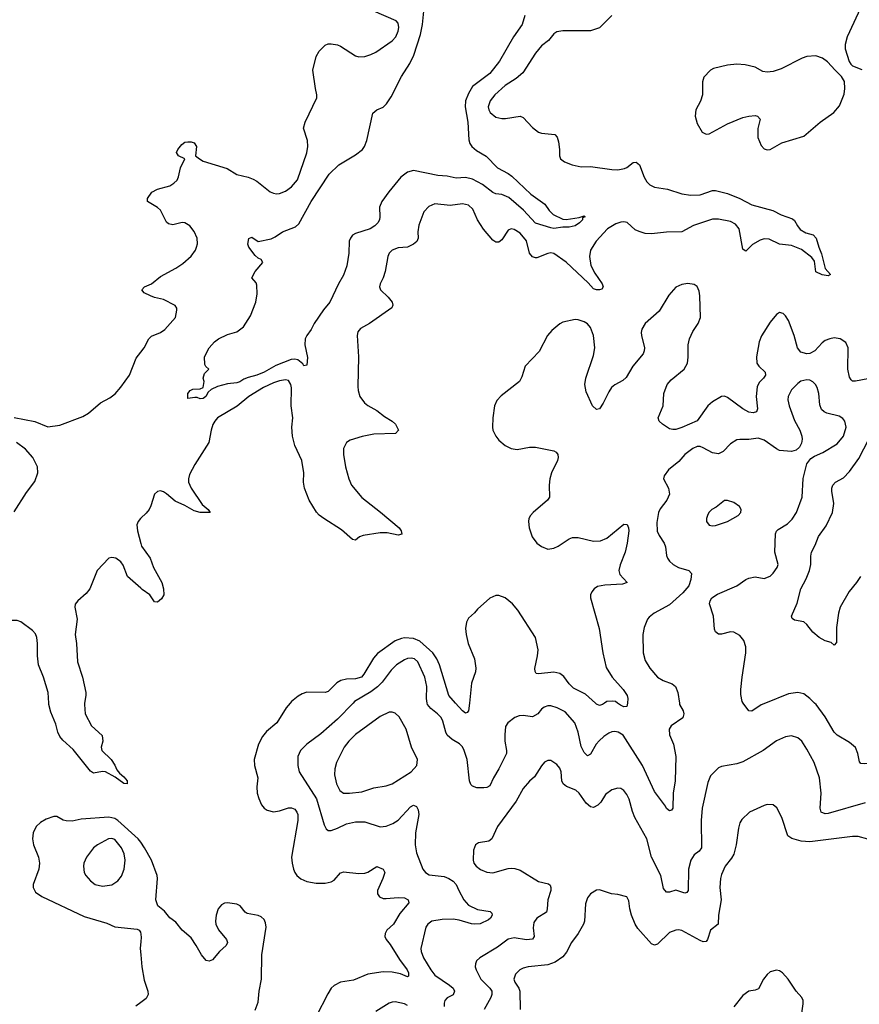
# Model space of a CAD drawing. Header units: inches. Extents: x 1954678 to 2060271, y 904822 to 1016299.
# Tile 398 of 403: x 2049206 to 2054714, y 998025 to 1004482. Entities that reach past the tile are written whole.
import ezdxf

# ---------------------------------------------------------------- set-up
doc = ezdxf.new("R2010")
doc.units = ezdxf.units.IN
doc.header["$MEASUREMENT"] = 0
for name, color, linetype in [('C0040', 7, 'Continuous'), ('C0050', 7, 'Continuous'), ('C0949', 7, 'Continuous'), ('C0959', 7, 'Continuous')]:
    doc.layers.add(name, color=color, linetype=linetype)

msp = doc.modelspace()

# ---------------------------------------------------------------- linework, layer by layer
at = {"layer": 'C0040', "color": 5, "elevation": 480}
for points in [[(2049170, 1001873.2), (2049305.8, 1001845.9), (2049390, 1001812.4), (2049470, 1001822), (2049619.8, 1001880.2), (2049657.8, 1001902.2), (2049735.1, 1001970), (2049797.5, 1002002.5), (2049831.4, 1002028.6), (2049870, 1002071.7), (2049925.8, 1002150), (2049970, 1002262.4), (2050000, 1002301.6)], [(2049170, 1001255.3), (2049250, 1001380.3), (2049305.9, 1001454.1), (2049325.7, 1001510), (2049323.2, 1001550), (2049292.7, 1001610), (2049244.6, 1001664.6), (2049185.8, 1001710)], [(2050000, 1001212), (2049997.8, 1001210), (2049982.2, 1001190), (2049974.2, 1001170), (2049978.2, 1001130), (2050000, 1001046)], [(2050000, 1000753.9), (2049912.3, 1000830), (2049885.6, 1000905.6), (2049870, 1000927), (2049836, 1000950), (2049810, 1000954.7), (2049790, 1000949.6), (2049714.9, 1000870), (2049665.8, 1000750), (2049641.7, 1000718.3), (2049586.7, 1000670), (2049570.3, 1000649.7), (2049567.6, 1000630), (2049582.4, 1000550), (2049570.2, 1000450), (2049579.7, 1000390), (2049584.7, 1000270), (2049617.8, 1000170), (2049638.9, 1000070), (2049640.3, 1000050), (2049632.1, 1000000)], [(2049397.4, 1000000), (2049392.3, 1000070), (2049361.5, 1000170), (2049329.9, 1000250), (2049321.8, 1000310), (2049323.4, 1000390), (2049318.8, 1000430), (2049310, 1000454), (2049290, 1000476.8), (2049213.4, 1000533.4), (2049190, 1000541.4), (2049150, 1000541.8), (2049110, 1000525.7), (2049053.4, 1000486.6), (2048999.8, 1000460.2), (2048950, 1000422.6), (2048890, 1000406.6), (2048870, 1000395.8), (2048845.3, 1000370), (2048810.2, 1000289.8), (2048724, 1000190), (2048707.9, 1000150), (2048692.8, 1000047.2), (2048689.6, 1000000)]]:
    msp.add_lwpolyline(points, dxfattribs=at)
at = {"layer": 'C0050', "color": 5}
for points, elevation in [([(2054734.4, 1004585.6), (2054634.9, 1004370), (2054621.7, 1004318.3), (2054620.4, 1004290), (2054647.8, 1004207.8), (2054658, 1004190), (2054670, 1004179.3), (2054730, 1004156.4)], 520), ([(2050000, 1002301.6), (2050021.7, 1002330), (2050053.3, 1002390), (2050070, 1002406.7), (2050130, 1002430.4), (2050158, 1002450), (2050227.3, 1002530), (2050237, 1002577), (2050236, 1002590), (2050226.6, 1002606.6), (2050150, 1002647.3), (2050090, 1002659.8), (2050063.7, 1002670), (2050022.7, 1002690), (2050006.6, 1002710), (2050025.2, 1002730), (2050070, 1002750.4), (2050130, 1002797.6), (2050230, 1002852.4), (2050276.6, 1002883.4), (2050330, 1002930.6), (2050359.5, 1002970), (2050367, 1002990), (2050371.9, 1003011.9), (2050369.5, 1003050), (2050350, 1003093.2), (2050322.7, 1003130), (2050290, 1003149.6), (2050271.4, 1003151.4), (2050210, 1003136.2), (2050182.4, 1003142.4), (2050170, 1003154), (2050130, 1003233.6), (2050110.7, 1003250.7), (2050043.7, 1003290), (2050044.5, 1003310), (2050072.3, 1003350), (2050109.8, 1003370.2), (2050190, 1003392.4), (2050218, 1003410), (2050238.4, 1003430), (2050248.3, 1003451.7), (2050260.4, 1003510), (2050289.4, 1003570), (2050248.6, 1003588.6), (2050235.8, 1003610), (2050244.4, 1003630), (2050270, 1003663.1), (2050290, 1003678), (2050310, 1003682), (2050330, 1003681.5), (2050350, 1003674.2), (2050366.5, 1003650), (2050358.9, 1003590), (2050384.9, 1003570), (2050410, 1003555.2), (2050567.1, 1003507.1), (2050630, 1003467.2), (2050704.7, 1003450), (2050736.7, 1003436.7), (2050762.8, 1003422.8), (2050850, 1003354), (2050870, 1003344), (2050890, 1003339.1), (2050910, 1003342), (2050950, 1003357.1), (2050990, 1003384.9), (2051029, 1003431), (2051089.6, 1003609.6), (2051096.3, 1003650), (2051095.1, 1003690), (2051068.3, 1003771.7), (2051078.9, 1003810), (2051154.5, 1003970), (2051155.3, 1003990), (2051145.6, 1004030), (2051129.7, 1004150), (2051150, 1004241), (2051170, 1004274.8), (2051210, 1004315.5), (2051230, 1004323), (2051250, 1004323.8), (2051290, 1004317), (2051310, 1004308.7), (2051410, 1004246), (2051430, 1004239.3), (2051470, 1004241.6), (2051510, 1004252.7), (2051542.7, 1004270), (2051650, 1004342.6), (2051674.7, 1004370), (2051690, 1004406.8), (2051693.5, 1004430), (2051690, 1004459), (2051675.6, 1004475.6), (2051530, 1004537.3)], 480), ([(2053090.4, 1004509.7), (2053010, 1004429.7), (2052950, 1004409.7), (2052770, 1004408.2), (2052730, 1004401.6), (2052710.3, 1004389.7), (2052674.8, 1004345.2), (2052630, 1004309.5), (2052590, 1004262.9), (2052507.2, 1004132.8), (2052463.9, 1004096.1), (2052390, 1004050.8), (2052323.1, 1003990), (2052293.1, 1003950), (2052278.7, 1003910), (2052283.1, 1003890), (2052293, 1003873), (2052330, 1003843.7), (2052370, 1003833.4), (2052393.5, 1003833.5), (2052490, 1003850.2), (2052510, 1003839.5), (2052570, 1003775.5), (2052610, 1003744.9), (2052630, 1003738), (2052716, 1003730), (2052732.2, 1003712.2), (2052741.7, 1003681.7), (2052748.3, 1003631.7), (2052748, 1003590), (2052754.8, 1003570), (2052781, 1003550), (2052830.3, 1003530.3), (2052890, 1003517), (2052950, 1003519), (2053090, 1003498.5), (2053130, 1003498), (2053174.2, 1003505.8), (2053190, 1003513.4), (2053230, 1003546.4), (2053250, 1003548.4), (2053271.1, 1003531.1), (2053302, 1003450), (2053319.4, 1003419.4), (2053340, 1003400), (2053370, 1003384.4), (2053455.5, 1003370), (2053550, 1003339.8), (2053610, 1003331.4), (2053670, 1003332.8), (2053750, 1003362.7), (2053770, 1003361.8), (2053850, 1003341.7), (2053930, 1003309.4), (2054010, 1003268.7), (2054146.8, 1003230), (2054201.6, 1003201.6), (2054275.2, 1003175.2), (2054290, 1003166), (2054307.7, 1003130), (2054326, 1003106), (2054363.5, 1003083.5), (2054410.9, 1003070.9), (2054431.8, 1003050), (2054448, 1002990), (2054465.7, 1002945.7), (2054490, 1002851.3), (2054524.7, 1002810), (2054510, 1002802.7), (2054470.5, 1002809.5), (2054430, 1002828), (2054419.3, 1002899.3), (2054403, 1002923), (2054335.1, 1002975.1), (2054270, 1003001.6), (2054190, 1003009.9), (2054123.6, 1003043.6), (2054090, 1003045), (2054063.7, 1003036.3), (2054013.4, 1003006.6), (2053970, 1002964.5), (2053966, 1002966), (2053950, 1002976), (2053925.3, 1003110), (2053902.1, 1003142.1), (2053870, 1003157.9), (2053790, 1003173.9), (2053750, 1003173.9), (2053627.5, 1003132.5), (2053550, 1003089.9), (2053450, 1003087.6), (2053350, 1003077.8), (2053310, 1003080.7), (2053270, 1003091.9), (2053244.8, 1003104.8), (2053190.9, 1003150.9), (2053170, 1003156.6), (2053150, 1003155), (2053116.1, 1003143.9), (2053062.2, 1003110), (2052987.7, 1003030), (2052950.9, 1002970), (2052944.1, 1002930), (2052953.7, 1002870), (2052980.1, 1002820.1), (2053026.5, 1002750), (2053032.9, 1002730), (2053024.5, 1002715.5), (2053010.1, 1002709.9), (2052990, 1002709.4), (2052970, 1002715.9), (2052935.5, 1002755.5), (2052790, 1002891.6), (2052710, 1002948.2), (2052690, 1002952.2), (2052670, 1002949.7), (2052598.9, 1002921.1), (2052590, 1002919.8), (2052570, 1002926.8), (2052550.5, 1002950.5), (2052530, 1003031.5), (2052490, 1003081.3), (2052450, 1003105.4), (2052430, 1003109.7), (2052410, 1003101.6), (2052370, 1003038.4), (2052350, 1003023.6), (2052330, 1003023), (2052310, 1003035.8), (2052248, 1003108), (2052209, 1003170), (2052179.3, 1003239.3), (2052150, 1003265.4), (2052110, 1003274.5), (2052030, 1003264.4), (2051930, 1003275.1), (2051890, 1003256.9), (2051858.3, 1003221.7), (2051824.8, 1003135.2), (2051817.8, 1003090), (2051820.3, 1003050), (2051812.3, 1003027.7), (2051790.6, 1003010), (2051750.2, 1002989.8), (2051690, 1002985.1), (2051650, 1002971.6), (2051630.5, 1002950), (2051621.6, 1002930), (2051603.7, 1002830), (2051590.3, 1002790), (2051570.4, 1002750), (2051567, 1002730), (2051572.2, 1002710), (2051622.5, 1002662.5), (2051648.5, 1002630), (2051654.4, 1002610), (2051647, 1002593), (2051500.7, 1002490), (2051442.5, 1002457.5), (2051424.6, 1002435.4), (2051419.5, 1002410), (2051428.8, 1002270), (2051423.4, 1002076.6), (2051426, 1002050), (2051438, 1002010), (2051468, 1001970), (2051490, 1001952.4), (2051550, 1001918), (2051599.7, 1001879.7), (2051650.4, 1001850), (2051672, 1001830), (2051690.3, 1001789.7), (2051671, 1001769), (2051530, 1001764.2), (2051451.8, 1001748.2), (2051375.1, 1001724.9), (2051350, 1001709.5), (2051331.3, 1001668.7), (2051330.2, 1001630), (2051344.1, 1001550), (2051364.6, 1001470), (2051383.5, 1001430), (2051450, 1001348.1), (2051572.7, 1001252.7), (2051694.9, 1001150), (2051707.7, 1001130), (2051712.8, 1001107.2), (2051690, 1001100.5), (2051617.3, 1001117.3), (2051570, 1001116.8), (2051459.7, 1001100.3), (2051436.3, 1001090), (2051410, 1001069.3), (2051390, 1001072.3), (2051316.6, 1001136.6), (2051202, 1001210), (2051170, 1001233.6), (2051152.9, 1001252.9), (2051104.7, 1001330), (2051074.2, 1001410), (2051067.6, 1001450), (2051069, 1001510), (2051056, 1001590), (2051012.1, 1001690), (2050995.9, 1001750), (2050991.2, 1001810), (2050997.1, 1001870), (2050987.6, 1001950), (2050988.3, 1002068.3), (2050984.5, 1002090), (2050970, 1002115.4), (2050950, 1002120.4), (2050910, 1002113.3), (2050870, 1002100.2), (2050805.3, 1002070), (2050710.3, 1002010), (2050633.5, 1001946.5), (2050504.4, 1001870), (2050485.3, 1001850), (2050473.4, 1001826.6), (2050461.3, 1001790), (2050446.4, 1001710), (2050354.8, 1001565.2), (2050320.9, 1001499.1), (2050312.4, 1001470), (2050313.4, 1001450), (2050330.2, 1001410), (2050403, 1001303), (2050443, 1001270), (2050454.8, 1001250), (2050390.2, 1001249.8), (2050350, 1001261.5), (2050290, 1001297), (2050225.2, 1001325.2), (2050170, 1001372.4), (2050150, 1001385.7), (2050130, 1001392.1), (2050110, 1001386.9), (2050090, 1001369.6), (2050066.3, 1001293.7), (2050054.6, 1001270), (2050035.1, 1001244.9), (2050000, 1001212)], 480), ([(2052520.1, 1004510), (2052502, 1004450), (2052445.2, 1004370), (2052354.4, 1004210), (2052290, 1004129.8), (2052177.2, 1004042.8), (2052150, 1003997.2), (2052130.5, 1003950), (2052127.9, 1003910), (2052146.3, 1003810), (2052153.2, 1003693.2), (2052159.6, 1003670), (2052171.2, 1003651.2), (2052203.2, 1003623.2), (2052266.4, 1003586.4), (2052340.3, 1003510), (2052410, 1003474.2), (2052435.7, 1003455.7), (2052558.2, 1003338.2), (2052652.1, 1003272.1), (2052678.8, 1003230), (2052705.1, 1003205.1), (2052770, 1003174.9), (2052790, 1003171.7), (2052875.5, 1003184.5), (2052910, 1003194.8), (2052914.8, 1003190), (2052898, 1003182), (2052897.3, 1003170), (2052879.1, 1003150), (2052850, 1003129.7), (2052810, 1003121.3), (2052770, 1003122.4), (2052710, 1003113.5), (2052690, 1003116), (2052590, 1003147.9), (2052512, 1003232), (2052415.4, 1003315.4), (2052370, 1003335.3), (2052330, 1003340.5), (2052310, 1003347.8), (2052241.2, 1003401.2), (2052175.6, 1003435.6), (2052130, 1003446), (2052070, 1003443), (2052010, 1003455), (2051950, 1003459.5), (2051790, 1003492.2), (2051750, 1003482.7), (2051707.1, 1003450), (2051626.9, 1003353.1), (2051581.7, 1003290), (2051567.3, 1003252.7), (2051568.9, 1003190), (2051566, 1003170), (2051555.6, 1003150), (2051536.9, 1003130), (2051505.7, 1003110), (2051410, 1003079.1), (2051390, 1003068), (2051375.3, 1003050), (2051368.3, 1003030), (2051365.4, 1002950), (2051351.7, 1002868.3), (2051330, 1002806.6), (2051297.1, 1002750), (2051241.3, 1002630), (2051200.2, 1002579.8), (2051138, 1002490), (2051119.1, 1002450), (2051088.7, 1002411.3), (2051079.3, 1002390), (2051075.8, 1002350), (2051094.3, 1002265.7), (2051090, 1002215.3), (2051070, 1002212.3), (2051064, 1002224), (2051030.6, 1002250.6), (2051010, 1002256), (2050987.2, 1002252.8), (2050885.6, 1002214.4), (2050809.8, 1002169.8), (2050762, 1002150), (2050705, 1002135), (2050676.3, 1002123.7), (2050650, 1002106.6), (2050630, 1002100.3), (2050570, 1002094), (2050503.2, 1002076.8), (2050462.7, 1002057.3), (2050441.8, 1002038.2), (2050426.5, 1002010), (2050410, 1001996.8), (2050390, 1001995.6), (2050370, 1002004), (2050355.3, 1002004.7), (2050310, 1001998), (2050309.5, 1002030.5), (2050324, 1002050), (2050341, 1002059), (2050390, 1002060.5), (2050409, 1002070), (2050415.3, 1002110), (2050408.7, 1002131.3), (2050418, 1002162), (2050446, 1002190), (2050427.3, 1002207.3), (2050420.4, 1002220.4), (2050418, 1002270), (2050448.7, 1002330), (2050484, 1002370), (2050509.2, 1002390), (2050570, 1002418.4), (2050630, 1002435.6), (2050673.3, 1002466.7), (2050719.3, 1002540.7), (2050754.6, 1002630), (2050763.9, 1002683.9), (2050761.2, 1002741.2), (2050756.6, 1002756.6), (2050729.4, 1002790), (2050751.2, 1002830), (2050800.9, 1002890), (2050789.6, 1002910), (2050770, 1002918.8), (2050750, 1002935.1), (2050710, 1002989.7), (2050703.5, 1003010), (2050710, 1003046.8), (2050730, 1003054.8), (2050770, 1003028.4), (2050855.1, 1003044.9), (2050882.5, 1003057.5), (2050930, 1003091.3), (2051016, 1003124), (2051037.7, 1003142.3), (2051118.8, 1003290), (2051235.3, 1003470), (2051300.4, 1003530), (2051410, 1003595.2), (2051454.2, 1003630), (2051467.3, 1003650), (2051482.3, 1003690), (2051522.7, 1003870), (2051549, 1003890), (2051590, 1003908.5), (2051612.4, 1003930), (2051643.4, 1003976.6), (2051710, 1004108.9), (2051765.3, 1004194.7), (2051790.9, 1004249.1), (2051835.2, 1004384.8), (2051849.4, 1004450), (2051856.9, 1004536.9)], 460), ([(2054770, 1002127.3), (2054690, 1002111.1), (2054670, 1002111.8), (2054660.6, 1002120.6), (2054650, 1002137.2), (2054638.7, 1002190), (2054641.3, 1002330), (2054624.7, 1002364.7), (2054588.6, 1002388.6), (2054550, 1002395.3), (2054520.7, 1002390), (2054490, 1002377.2), (2054470, 1002362.7), (2054422.3, 1002310), (2054390, 1002293.5), (2054370, 1002290.7), (2054330, 1002301.4), (2054308.2, 1002330), (2054287.2, 1002410), (2054248.9, 1002508.9), (2054230, 1002539.5), (2054214.6, 1002554.6), (2054190, 1002561.6), (2054170, 1002549.6), (2054130, 1002498), (2054072.3, 1002407.7), (2054056.5, 1002370), (2054040.6, 1002270), (2054042.9, 1002230), (2054056.1, 1002210), (2054095.6, 1002170), (2054099.6, 1002150), (2054086, 1002130), (2054057.2, 1002102.8), (2054044.7, 1002075.3), (2054037.4, 1002010), (2054045.3, 1001930), (2054039.3, 1001910), (2054016.9, 1001903.1), (2053990, 1001907.5), (2053949.2, 1001929.2), (2053850, 1002003.5), (2053830, 1002012.1), (2053810, 1002009.8), (2053750, 1001976.8), (2053720.2, 1001950), (2053649.4, 1001850.6), (2053550, 1001806.5), (2053510, 1001794.7), (2053490, 1001794.3), (2053470, 1001798.7), (2053422.9, 1001830), (2053400.7, 1001850), (2053394.7, 1001870), (2053426.8, 1001950), (2053432.7, 1002030), (2053453.3, 1002090), (2053479.1, 1002120.9), (2053564.2, 1002190), (2053586.9, 1002230), (2053592.2, 1002267.8), (2053591.6, 1002350), (2053599.8, 1002390), (2053622, 1002438), (2053657.7, 1002490), (2053672, 1002530), (2053668.5, 1002670), (2053662.6, 1002702.6), (2053650, 1002731.8), (2053630, 1002746), (2053590, 1002752.1), (2053550, 1002746.2), (2053510, 1002728.2), (2053465.1, 1002674.9), (2053401.6, 1002570), (2053310.2, 1002490), (2053288.3, 1002451.7), (2053284.1, 1002430), (2053284.3, 1002410), (2053303.9, 1002330), (2053303, 1002310), (2053295.8, 1002290), (2053228.4, 1002210), (2053185, 1002135), (2053163.3, 1002116.7), (2053110, 1002088.3), (2053089, 1002070), (2053070, 1002040.7), (2053033.8, 1001966.2), (2053009.1, 1001930.9), (2052990, 1001925.7), (2052963.7, 1001950), (2052922.3, 1002042.3), (2052912.6, 1002090), (2052919, 1002130), (2052970, 1002280.5), (2052978.8, 1002330), (2052970.6, 1002410), (2052950, 1002462.4), (2052930, 1002486.6), (2052910, 1002500.4), (2052870, 1002513.5), (2052850, 1002515.1), (2052770, 1002498.9), (2052750, 1002487.8), (2052697.4, 1002442.6), (2052668.8, 1002410), (2052613.7, 1002306.3), (2052521.1, 1002210), (2052501, 1002139), (2052484.2, 1002110), (2052365.1, 1002014.9), (2052335.9, 1001984.1), (2052321.1, 1001950), (2052310.2, 1001870), (2052307.1, 1001810), (2052310.2, 1001790.2), (2052328.9, 1001750), (2052350, 1001724.2), (2052390.2, 1001690.2), (2052430, 1001670.3), (2052470, 1001663.9), (2052550, 1001678.2), (2052590, 1001678.8), (2052710, 1001655.5), (2052725.7, 1001645.7), (2052737.3, 1001630), (2052739.1, 1001610), (2052734.7, 1001590), (2052695.6, 1001510), (2052683.6, 1001470), (2052679.7, 1001430), (2052681.7, 1001350), (2052668.7, 1001330), (2052574.4, 1001250), (2052556.4, 1001230), (2052546.4, 1001210), (2052543.7, 1001190), (2052547.4, 1001150), (2052568.8, 1001090), (2052599.5, 1001050), (2052630, 1001026), (2052670, 1001009.1), (2052710, 1001015.8), (2052738.7, 1001030), (2052810, 1001077.6), (2052833.1, 1001086.9), (2052870, 1001086), (2052970, 1001061.6), (2053015.8, 1001064.2), (2053057.7, 1001082.3), (2053170, 1001174), (2053191.6, 1001171.5), (2053200.3, 1001150), (2053201.8, 1001130), (2053190.2, 1001050), (2053177.1, 1000990), (2053146, 1000906), (2053137.3, 1000870), (2053143.2, 1000843.2), (2053190.7, 1000790), (2053160.9, 1000779.1), (2053045.6, 1000774.4), (2052995.9, 1000764.1), (2052974.9, 1000750), (2052960.3, 1000730), (2052951.7, 1000710), (2052950.3, 1000690), (2053006.5, 1000490), (2053031.8, 1000330), (2053052.6, 1000232.6), (2053093.8, 1000170), (2053165.3, 1000090), (2053190.4, 1000050), (2053195.8, 1000030), (2053192.5, 1000000)], 520), ([(2053953.3, 1000000), (2053946, 1000010), (2053937.1, 1000057.1), (2053936.4, 1000090), (2053946.2, 1000170), (2053970.8, 1000330.8), (2053969.8, 1000370), (2053957.2, 1000410), (2053930, 1000443), (2053890, 1000465.4), (2053870, 1000466.9), (2053810, 1000451.2), (2053790, 1000451.5), (2053770, 1000467), (2053763.9, 1000483.9), (2053756.9, 1000570), (2053732, 1000650), (2053735.1, 1000670), (2053746.6, 1000690), (2053784.6, 1000715.4), (2053910, 1000768.9), (2053968.8, 1000811.2), (2053990, 1000820.3), (2054030, 1000828.2), (2054090, 1000818), (2054130, 1000832.7), (2054150, 1000852.7), (2054175.4, 1000890), (2054181.1, 1000910), (2054160.8, 1000990), (2054163.5, 1001110), (2054171.4, 1001128.6), (2054181.6, 1001138.4), (2054244.1, 1001175.9), (2054274.7, 1001205.3), (2054303.1, 1001250), (2054338.5, 1001350), (2054346.1, 1001473.9), (2054371, 1001569), (2054396.6, 1001603.4), (2054419.7, 1001620.3), (2054475.8, 1001644.2), (2054570, 1001700.3), (2054611.1, 1001750), (2054628, 1001810), (2054619.6, 1001850), (2054606.3, 1001866.3), (2054582.5, 1001882.5), (2054501.4, 1001901.4), (2054483.7, 1001910), (2054466, 1001926), (2054455.1, 1001955.1), (2054449.7, 1002029.7), (2054437.6, 1002070), (2054426.6, 1002090), (2054410, 1002106.6), (2054390, 1002116.9), (2054370, 1002120.5), (2054330, 1002111.2), (2054310, 1002096.9), (2054270, 1002053.6), (2054247.4, 1002010), (2054244.6, 1001990), (2054253.7, 1001950), (2054290, 1001854), (2054324.9, 1001790), (2054337.1, 1001750), (2054339.3, 1001730), (2054334.6, 1001705.4), (2054321.6, 1001678.4), (2054300.3, 1001659.7), (2054270, 1001649.7), (2054190, 1001657.7), (2054170, 1001666.9), (2054090, 1001724), (2054050, 1001737.2), (2053990, 1001728.5), (2053930.3, 1001729.7), (2053910, 1001725.6), (2053870, 1001699.6), (2053821.1, 1001650), (2053790, 1001635.5), (2053750, 1001641.1), (2053690, 1001674.6), (2053670, 1001682.4), (2053650, 1001683.1), (2053623.1, 1001670), (2053570.1, 1001629.9), (2053530, 1001585.4), (2053463.1, 1001530), (2053433, 1001490), (2053430.5, 1001470), (2053462.6, 1001410), (2053468, 1001370), (2053451.3, 1001330), (2053406.7, 1001273.3), (2053396.5, 1001250), (2053384.8, 1001184.8), (2053388.2, 1001128.2), (2053400.2, 1001100.2), (2053434.6, 1001050), (2053443.8, 1001023.8), (2053449, 1000969), (2053455.8, 1000950), (2053470, 1000930.5), (2053493, 1000910), (2053529.1, 1000889.1), (2053594.8, 1000870), (2053612.4, 1000850), (2053608.8, 1000810), (2053595.3, 1000770), (2053557.1, 1000722.9), (2053470, 1000643.5), (2053367.7, 1000590), (2053335.3, 1000564.7), (2053324.4, 1000550), (2053303.4, 1000496.6), (2053293.7, 1000450), (2053296, 1000330), (2053310, 1000279.1), (2053340.3, 1000230), (2053391.1, 1000171.1), (2053428.3, 1000148.3), (2053485.5, 1000125.5), (2053509.2, 1000109.2), (2053524.4, 1000070), (2053534.2, 1000000)], 540), ([(2054721.3, 1000830), (2054694.7, 1000790), (2054647.1, 1000732.9), (2054588.4, 1000630), (2054577.7, 1000590), (2054565.1, 1000494.9), (2054563.5, 1000396.5), (2054550, 1000379), (2054530, 1000397.2), (2054490, 1000409.2), (2054450, 1000429.4), (2054410, 1000464.5), (2054370, 1000515.1), (2054350, 1000532.3), (2054290, 1000544), (2054274, 1000554), (2054269.2, 1000570), (2054305.6, 1000654.4), (2054329.8, 1000750), (2054365, 1000815), (2054387.8, 1000870), (2054396.1, 1000910), (2054395.8, 1000964.2), (2054400.5, 1000990), (2054425.2, 1001034.8), (2054447.5, 1001092.5), (2054497, 1001163), (2054537.2, 1001250), (2054546.3, 1001310), (2054533.7, 1001390), (2054533.5, 1001410), (2054539.8, 1001430), (2054558.7, 1001450), (2054610, 1001478), (2054650, 1001518.5), (2054710, 1001604.7), (2054807.9, 1001790)], 520), ([(2050000, 1001046), (2050004.2, 1001030), (2050061.3, 1000950), (2050083.2, 1000890), (2050138.3, 1000790), (2050150.4, 1000749.6), (2050150.7, 1000710), (2050136.1, 1000683.9), (2050110, 1000662.7), (2050090, 1000664), (2050059, 1000710), (2050010, 1000745.2), (2050000, 1000753.9)], 480), ([(2052983.2, 1000000), (2052918, 1000058), (2052838.5, 1000098.5), (2052810, 1000126.4), (2052774.7, 1000174.7), (2052750, 1000194), (2052710, 1000203.8), (2052610, 1000191.8), (2052594.8, 1000194.8), (2052586.9, 1000206.9), (2052586.1, 1000226.1), (2052603.7, 1000310), (2052606.6, 1000350), (2052589.8, 1000430), (2052473.6, 1000610), (2052439.2, 1000650), (2052390, 1000690.9), (2052350, 1000705.4), (2052330, 1000705.1), (2052290, 1000687.3), (2052210, 1000617), (2052190, 1000592), (2052150, 1000556), (2052137.1, 1000530), (2052130.4, 1000490), (2052135.8, 1000450), (2052149, 1000390), (2052189.2, 1000290), (2052199.2, 1000230), (2052195.4, 1000204.6), (2052169.3, 1000130.7), (2052156.2, 1000000)], 520), ([(2052065.4, 1000000), (2052022, 1000050), (2051961, 1000250), (2051942.6, 1000290), (2051915.5, 1000330), (2051830, 1000406.3), (2051790, 1000422.9), (2051730, 1000427.3), (2051710, 1000424.1), (2051670, 1000407.8), (2051554.4, 1000325.6), (2051526.1, 1000293.9), (2051464.6, 1000190), (2051447.4, 1000170), (2051410, 1000158.7), (2051350, 1000156.8), (2051312.2, 1000147.8), (2051287.5, 1000132.5), (2051230, 1000076.9), (2051210.2, 1000069.8), (2051090, 1000070.9), (2051058.6, 1000061.4), (2051033.7, 1000046.3), (2050990.2, 1000009.8), (2050981.2, 1000000)], 520), ([(2051880.1, 1000000), (2051874.4, 1000030), (2051876.3, 1000110), (2051863.7, 1000170), (2051817.8, 1000270), (2051795.1, 1000290), (2051775.2, 1000295.2), (2051750, 1000293), (2051730, 1000284), (2051678, 1000250), (2051643.3, 1000216.7), (2051583, 1000137), (2051553.2, 1000106.8), (2051510, 1000074.1), (2051403.2, 1000010), (2051393.3, 1000000)], 540), ([(2054420.7, 1000000), (2054390, 1000029.7), (2054350, 1000060.5), (2054310, 1000069.7), (2054250, 1000060.5), (2054099.8, 1000000)], 540), ([(2053128.6, 1000000), (2053115.1, 1000010), (2053093.4, 1000013.4), (2053058.8, 1000010), (2053043.3, 1000000)], 520)]:
    msp.add_lwpolyline(points, dxfattribs=dict(at, elevation=elevation))
for points, elevation in [([(2054430, 1004244.5), (2054370, 1004241.4), (2054339.3, 1004230), (2054201.3, 1004158.7), (2054150, 1004142.5), (2054110, 1004136.8), (2054082, 1004142), (2054030, 1004171.2), (2053965.6, 1004185.6), (2053910, 1004189.7), (2053850, 1004183.5), (2053757.9, 1004162.1), (2053738, 1004150), (2053693.9, 1004106.1), (2053685.9, 1004074.1), (2053686.4, 1003990), (2053672.2, 1003947.8), (2053642, 1003890), (2053637.8, 1003850), (2053650, 1003800.7), (2053684.2, 1003744.2), (2053710, 1003730.3), (2053730, 1003733.8), (2053850, 1003798.2), (2053950, 1003840.6), (2053990.2, 1003850.2), (2054030, 1003853.2), (2054046, 1003850), (2054063.1, 1003830), (2054047.8, 1003767.8), (2054049.1, 1003710), (2054070, 1003658), (2054090, 1003634.9), (2054110, 1003628.9), (2054130, 1003631.7), (2054206.3, 1003673.7), (2054350, 1003718.2), (2054457.8, 1003810), (2054546.8, 1003873.2), (2054583.7, 1003916.3), (2054614.2, 1003994.2), (2054619.3, 1004030), (2054616.4, 1004076.4), (2054598.4, 1004110), (2054555.1, 1004150), (2054505.8, 1004205.8), (2054473.3, 1004230)], 520), ([(2053850, 1001329.3), (2053830, 1001329.2), (2053775.6, 1001284.4), (2053747.3, 1001270), (2053727.3, 1001250), (2053717.3, 1001230), (2053710.8, 1001210), (2053711, 1001190), (2053730, 1001167.3), (2053750, 1001162), (2053770, 1001165.5), (2053850, 1001190.6), (2053919, 1001230), (2053937.2, 1001250), (2053939, 1001270), (2053929, 1001290), (2053890, 1001316)], 560)]:
    msp.add_lwpolyline(points, close=True, dxfattribs=dict(at, elevation=elevation))
at = {"layer": 'C0949', "color": 5}
for points, elevation in [([(2049632.1, 1000000), (2049630.4, 999990), (2049634.9, 999930), (2049678, 999850), (2049746.8, 999786.8), (2049750.7, 999750.7), (2049740.7, 999710), (2049744.9, 999690), (2049807, 999630), (2049830, 999593.4), (2049842.6, 999562.6), (2049860.5, 999540.5), (2049890, 999516.4), (2049910.3, 999490), (2049910.6, 999470), (2049890, 999471.8), (2049833.3, 999513.3), (2049770, 999549.6), (2049750, 999552.3), (2049690, 999540.4), (2049670, 999553.1), (2049556.8, 999696.8), (2049490, 999757.8), (2049470, 999781.8), (2049456.2, 999810), (2049442.7, 999862.7), (2049410, 999940.9), (2049398.2, 999990), (2049397.4, 1000000)], 480), ([(2050000, 999087), (2049984.3, 999110), (2049850, 999231.1), (2049830, 999243.8), (2049790, 999251.7), (2049610, 999238.7), (2049550, 999226.6), (2049510, 999227.4), (2049492.1, 999232.1), (2049450, 999257), (2049430, 999257), (2049380.7, 999239.3), (2049343.4, 999216.6), (2049314, 999190), (2049295.5, 999150), (2049290.5, 999109.5), (2049297.1, 999070), (2049330.4, 998990), (2049337, 998950), (2049331.8, 998910), (2049295.3, 998810), (2049294.4, 998790), (2049310, 998760.5), (2049351.3, 998731.3), (2049630, 998600.3), (2049777.2, 998557.2), (2049830, 998532.2), (2049977.5, 998517.5), (2049990.8, 998510.8), (2049998.8, 998498.8), (2050000, 998485.3)], 520), ([(2050000, 998435.8), (2049996.5, 998390), (2050000, 998350.2)], 520), ([(2050000, 998035.7), (2049968.6, 998011.4)], 520)]:
    msp.add_lwpolyline(points, dxfattribs=dict(at, elevation=elevation))
at = {"layer": 'C0949', "color": 5, "elevation": 540}
msp.add_lwpolyline([(2049810, 999112.1), (2049788, 999110), (2049716.3, 999070), (2049690.2, 999049.8), (2049645.3, 998990), (2049627.4, 998950), (2049624.2, 998930), (2049628.5, 998890), (2049639.3, 998870), (2049670, 998834.9), (2049702, 998810), (2049750, 998798.9), (2049810, 998808.9), (2049850, 998834), (2049874.4, 998865.6), (2049892, 998910), (2049898.9, 998970), (2049892, 999012), (2049873.5, 999050), (2049830, 999104.7)], close=True, dxfattribs=at)
at = {"layer": 'C0959', "color": 5}
for points, elevation in [([(2050981.2, 1000000), (2050954, 999970), (2050893.4, 999870), (2050826, 999814), (2050799.7, 999780.3), (2050773.7, 999730), (2050744.2, 999630), (2050746, 999590), (2050767.4, 999510), (2050760.7, 999450), (2050763.2, 999410), (2050774.1, 999374.1), (2050793.4, 999333.4), (2050810, 999312), (2050830, 999298.3), (2050870, 999287.1), (2050910, 999293.4), (2050970, 999312.4), (2050990, 999312.8), (2051010, 999304.2), (2051024.5, 999284.4), (2051030.2, 999270), (2051030.2, 999230), (2050990.2, 998990), (2050992.8, 998950), (2051002.3, 998910), (2051010, 998888.7), (2051024, 998870), (2051050, 998848), (2051090, 998830.2), (2051150, 998818.6), (2051210, 998818.5), (2051250, 998827.6), (2051270, 998839.5), (2051310, 998886.4), (2051319, 998890), (2051330, 998893.1), (2051430, 998883.1), (2051470, 998885.3), (2051490, 998892.2), (2051550, 998927.7), (2051590, 998910.5), (2051600.4, 998890), (2051588.9, 998850), (2051553.7, 998770), (2051553, 998750), (2051567.3, 998730), (2051590, 998719.5), (2051610, 998717.8), (2051690, 998725.8), (2051730, 998722.3), (2051755.5, 998710), (2051759.3, 998690), (2051698.9, 998621.1), (2051657.4, 998550), (2051615.3, 998510), (2051604.2, 998490), (2051601.7, 998470), (2051610.3, 998450), (2051636.7, 998416.7), (2051698.2, 998318.2), (2051748.9, 998250), (2051757.4, 998230), (2051757.3, 998210), (2051750, 998205.6), (2051703.5, 998223.5), (2051650, 998236.2), (2051590, 998238.5), (2051490, 998222.4), (2051396.1, 998183.9), (2051310, 998170.8), (2051270, 998148.3), (2051250, 998129.7), (2051226.6, 998093.4), (2051150, 997944)], 520), ([(2051393.3, 1000000), (2051290, 999895.1), (2051182, 999798), (2051090.4, 999730), (2051048.4, 999690), (2051030.3, 999650), (2051031.8, 999590), (2051039.5, 999550), (2051152.6, 999372.6), (2051202.5, 999202.5), (2051216.2, 999176.2), (2051230, 999165.5), (2051250, 999164.4), (2051290, 999178.9), (2051350, 999209.1), (2051410, 999221.7), (2051470, 999220.3), (2051570, 999188), (2051610, 999192.6), (2051654, 999210), (2051690, 999232.6), (2051770, 999319.5), (2051790, 999330.3), (2051810, 999322.4), (2051820.4, 999300.4), (2051824.3, 999270), (2051802.8, 999150), (2051800.6, 999070), (2051810, 999017.3), (2051850.3, 998910), (2051868.2, 998888.2), (2051893.3, 998873.3), (2051990, 998861.8), (2052020.5, 998850), (2052050, 998831.7), (2052070.3, 998810), (2052086.9, 998770), (2052120.2, 998710), (2052150, 998674.9), (2052210, 998645.8), (2052292.6, 998632.6), (2052303, 998623), (2052306, 998610), (2052294.4, 998590), (2052281.2, 998578.8), (2052226.5, 998553.5), (2052190.2, 998549.8), (2052170, 998553), (2052090, 998576.2), (2052050, 998583.1), (2051978.4, 998581.6), (2051910, 998569.8), (2051882.6, 998550), (2051870.3, 998530), (2051838.5, 998390), (2051839.6, 998370), (2051854.7, 998330), (2051903.5, 998250), (2051930, 998216.3), (2052025.5, 998150), (2052048.9, 998130), (2052058.5, 998110), (2052050, 998087.8), (2052010, 998068.2), (2051996.1, 998050), (2051990, 998032.7), (2051990.2, 998010)], 540), ([(2053534.2, 1000000), (2053535.6, 999990), (2053558.7, 999950), (2053563.7, 999930), (2053555.9, 999904.1), (2053480.5, 999850), (2053466, 999830), (2053468.2, 999791.8), (2053496, 999730), (2053510.2, 999650), (2053506.3, 999490), (2053493.5, 999410), (2053491.7, 999310), (2053482, 999298), (2053470, 999292.7), (2053450, 999309.6), (2053443.7, 999323.7), (2053370, 999419.7), (2053292.1, 999590), (2053165.8, 999790), (2053133, 999810), (2053110, 999813.9), (2053090, 999811.2), (2053070, 999801.8), (2053038.6, 999781.4), (2053007.2, 999752.8), (2052988.6, 999730), (2052950, 999665.1), (2052930, 999654), (2052910, 999677), (2052890, 999714.5), (2052869.8, 999810.2), (2052847.6, 999870), (2052783.5, 999943.5), (2052732.3, 999970), (2052690, 999982.2), (2052670, 999982.6), (2052646.7, 999973.3), (2052630, 999960.7), (2052604.4, 999930), (2052570.8, 999910), (2052510, 999918), (2052482.8, 999917.2), (2052453.6, 999906.4), (2052408.6, 999871.4), (2052393.8, 999846.2), (2052388.9, 999791.1), (2052389.1, 999750), (2052400.3, 999690), (2052398.9, 999670), (2052350.3, 999570), (2052313.4, 999510), (2052290, 999457.2), (2052270, 999445.6), (2052250, 999444.2), (2052204.9, 999444.9), (2052175.5, 999455.5), (2052165.8, 999465.8), (2052156.1, 999490), (2052141.6, 999630), (2052122.8, 999690), (2052110, 999712.8), (2052091.9, 999731.9), (2052042.2, 999762.2), (2052011.2, 999790), (2052001, 999810), (2051982.5, 999882.5), (2051970, 999906), (2051947.2, 999930), (2051903.8, 999963.8), (2051882, 999990), (2051880.1, 1000000)], 540), ([(2052156.2, 1000000), (2052151.1, 999948.9), (2052142.4, 999937.6), (2052130, 999933.3), (2052110, 999948.5), (2052065.4, 1000000)], 520), ([(2053043.3, 1000000), (2053030, 999991.5), (2053010, 999985.1), (2052990, 999994), (2052983.2, 1000000)], 520), ([(2053192.5, 1000000), (2053190, 999978), (2053170, 999976), (2053146.6, 999986.6), (2053128.6, 1000000)], 520), ([(2054099.8, 1000000), (2054070, 999988), (2054010, 999947.8), (2053990, 999949.5), (2053953.3, 1000000)], 540), ([(2054873.2, 1000000), (2054914.7, 999850), (2054922.8, 999830), (2054961.8, 999770), (2054974.2, 999730), (2055005.3, 999590), (2055006.4, 999570), (2054994.1, 999545.9), (2054970, 999547.4), (2054850, 999603.1), (2054810, 999609.8), (2054750, 999601.6), (2054723.9, 999603.9), (2054714.5, 999614.5), (2054705.4, 999670), (2054688.7, 999708.7), (2054650, 999742.4), (2054570, 999789.7), (2054550, 999809.7), (2054489.9, 999909.9), (2054431, 999990), (2054420.7, 1000000)], 540), ([(2054753.6, 999346.4), (2054510, 999276.2), (2054490, 999274.7), (2054464.9, 999284.9), (2054456.9, 999310), (2054464.7, 999410), (2054452.8, 999510), (2054418.3, 999610), (2054370, 999698.4), (2054336.3, 999750), (2054310, 999773), (2054270, 999785.1), (2054230, 999779.7), (2054170, 999752.4), (2054082.4, 999690), (2053950, 999614), (2053910, 999602), (2053810, 999583.7), (2053790, 999574.5), (2053737.7, 999522.3), (2053719.9, 999480.1), (2053682.2, 999310), (2053677.8, 999230), (2053679.1, 999050), (2053663.1, 999030), (2053630, 999004.7), (2053609.1, 998970), (2053594.7, 998910), (2053591.5, 998770), (2053582, 998758), (2053570, 998753.6), (2053510, 998772.4), (2053470, 998760.4), (2053450, 998760.5), (2053430, 998783.7), (2053411.9, 998870), (2053349.8, 998989.8), (2053319.7, 999110), (2053242.4, 999250), (2053225.6, 999290), (2053203.9, 999370), (2053190, 999400.7), (2053170, 999427.8), (2053150, 999439.7), (2053130, 999443.1), (2053090, 999432), (2053050, 999401.1), (2053017.8, 999350), (2052999.6, 999330), (2052970, 999315.8), (2052950, 999319.3), (2052922.9, 999342.9), (2052876.1, 999410), (2052855.4, 999430), (2052792.4, 999452.4), (2052771.2, 999470), (2052761.7, 999490), (2052757.7, 999550), (2052750, 999572.3), (2052730, 999598.4), (2052690, 999623.7), (2052670, 999623.7), (2052650, 999612.3), (2052630, 999589.3), (2052582.6, 999517.4), (2052550, 999487.6), (2052510, 999440.7), (2052463.1, 999356.9), (2052340.9, 999190), (2052304, 999110), (2052284.4, 999095.6), (2052216, 999084), (2052197.1, 999070), (2052183.4, 999036.6), (2052180.2, 998970), (2052186.2, 998950), (2052200.9, 998930), (2052230, 998907.9), (2052270, 998892), (2052310, 998887.2), (2052410, 998914.4), (2052430, 998917.6), (2052454.7, 998914.7), (2052490, 998904.9), (2052610, 998830.3), (2052674.8, 998814.8), (2052685.8, 998805.9), (2052691.4, 998791.4), (2052690.2, 998770), (2052670.8, 998709.2), (2052666.9, 998650), (2052661.1, 998630), (2052597.6, 998590), (2052579.1, 998560.9), (2052574.2, 998525.8), (2052580.8, 998470), (2052570, 998451.6), (2052530, 998446.4), (2052450, 998461.2), (2052410, 998450.8), (2052341.3, 998398.7), (2052224.9, 998330), (2052203, 998310), (2052195.5, 998290), (2052194.4, 998270), (2052201.3, 998250), (2052230.2, 998190), (2052290.2, 998130), (2052302.8, 998110), (2052304.2, 998090), (2052296.9, 998070), (2052252.4, 997990)], 560), ([(2054770, 999108.6), (2054705.7, 999125.7), (2054670, 999125.8), (2054389.8, 999089.8), (2054333.7, 999093.7), (2054271.6, 999111.6), (2054245.4, 999130), (2054205.1, 999250), (2054172.9, 999312.9), (2054150, 999332), (2054110, 999335.1), (2054090, 999329.4), (2053994.2, 999285.8), (2053944.1, 999235.9), (2053930, 999215.3), (2053920.7, 999179.3), (2053907.4, 999070), (2053890.3, 999010), (2053876.3, 998983.7), (2053834.3, 998930), (2053810, 998876), (2053803.2, 998850), (2053799.6, 998790), (2053808.2, 998710), (2053791.4, 998610), (2053789.1, 998550.9), (2053738.9, 998510), (2053719, 998450), (2053710, 998436.9), (2053690, 998435.3), (2053670, 998443.5), (2053550, 998508.5), (2053527.8, 998512.2), (2053510, 998511.1), (2053470, 998495.1), (2053390, 998418.5), (2053370, 998413.5), (2053350, 998421.1), (2053261.4, 998521.4), (2053243, 998550), (2053219.7, 998610), (2053209.6, 998650), (2053203.2, 998703.2), (2053189.4, 998729.4), (2053130, 998745.1), (2053088, 998750), (2053010, 998775.3), (2052990, 998774), (2052950, 998749.2), (2052930, 998724), (2052917.3, 998682.7), (2052910.3, 998570), (2052904.2, 998550), (2052870.3, 998490), (2052826, 998430), (2052793.1, 998366.9), (2052770, 998336.9), (2052718, 998302), (2052670, 998283.1), (2052542, 998270), (2052510, 998261.3), (2052488.2, 998250), (2052458.6, 998221.4), (2052447.9, 998190), (2052453.4, 998170), (2052479.6, 998130), (2052486.5, 998110), (2052488.7, 997990)], 580), ([(2050750, 997986.7), (2050770, 998039.3), (2050777.4, 998110), (2050793.1, 998190), (2050794.3, 998350), (2050822.4, 998530), (2050819.1, 998559.1), (2050810, 998581), (2050790, 998599), (2050770, 998607.4), (2050699.3, 998619.3), (2050684.4, 998630), (2050652.8, 998670), (2050630, 998682.2), (2050570, 998690.9), (2050550, 998688.2), (2050530, 998676.3), (2050509, 998650), (2050494.3, 998610), (2050490.3, 998570), (2050492.9, 998550), (2050510, 998512.7), (2050563.7, 998450), (2050568.7, 998430), (2050560.3, 998410), (2050516.5, 998370), (2050470, 998315.8), (2050450, 998307.2), (2050430, 998312.8), (2050398.4, 998350), (2050364.8, 998410), (2050330, 998459.8), (2050271.9, 998511.9), (2050230, 998564), (2050192.1, 998592.1), (2050155.5, 998635.5), (2050111.2, 998671.2), (2050098.9, 998710), (2050109.8, 998850), (2050107.8, 998870), (2050070, 998969.7), (2050025.2, 999050), (2050000, 999087)], 520), ([(2050000, 998485.3), (2050002, 998462), (2050000, 998435.8)], 520), ([(2050000, 998350.2), (2050007.1, 998270), (2050022, 998182), (2050046.5, 998110), (2050048.9, 998090), (2050036.3, 998063.7), (2050000, 998035.7)], 520), ([(2054333.8, 997933.8), (2054346.8, 998026.8), (2054345.1, 998050), (2054337, 998070), (2054299.5, 998110), (2054247.6, 998190), (2054210, 998232), (2054190, 998244.5), (2054170, 998249.6), (2054130, 998237.6), (2054110, 998220.5), (2054085.7, 998190), (2054053.7, 998126.3), (2054030, 998117.6), (2053990, 998111.3), (2053950, 998083.5), (2053891.3, 998008.7)], 620), ([(2051750, 998016.4), (2051730, 998028.3), (2051670, 998040.5), (2051650, 998039.7), (2051630, 998031.5), (2051542.4, 997977.6)], 540)]:
    msp.add_lwpolyline(points, dxfattribs=dict(at, elevation=elevation))
at = {"layer": 'C0959', "color": 5, "elevation": 560}
msp.add_lwpolyline([(2051650, 999940.7), (2051630, 999939.6), (2051570, 999911.1), (2051410, 999793.3), (2051365.3, 999750), (2051335.5, 999710), (2051284.4, 999610), (2051272.8, 999570), (2051271.4, 999530), (2051285.2, 999470), (2051306.9, 999426.9), (2051330, 999410.3), (2051370, 999409.2), (2051450, 999418.6), (2051530, 999445.2), (2051610, 999457.3), (2051648.9, 999471.1), (2051774.5, 999550), (2051811.8, 999590), (2051816.2, 999630), (2051775.8, 999710), (2051741.3, 999830), (2051695.6, 999910), (2051670, 999934.5)], close=True, dxfattribs=at)

doc.saveas('drawing.dxf')
